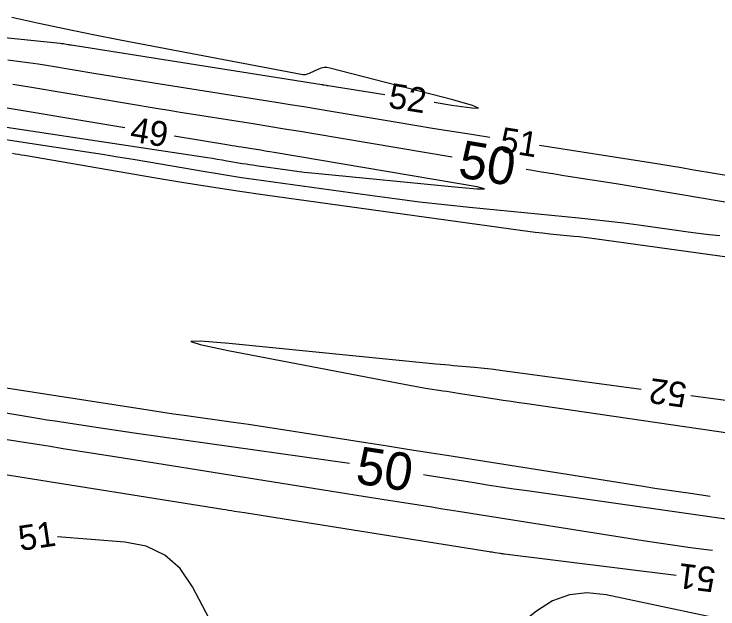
# Model space of a CAD drawing. Extents: x 2384780 to 2405861, y 547869 to 573706.
# Drawn here: x 2394564.9 to 2394621.2, y 554995.3 to 555042.9 of the extents above; entities that cross this region are included whole.
import ezdxf

# ---------------------------------------------------------------- set-up
doc = ezdxf.new("R2010")
doc.units = 0
doc.layers.add('Old_Level_60', color=7, linetype='Continuous')
doc.layers.add('Old_Level_61', color=7, linetype='Continuous')

msp = doc.modelspace()

# ---------------------------------------------------------------- linework, layer by layer
at = {"layer": 'Old_Level_60'}
for points in [[(2394545.83925, 555042.891), (2394568.55475, 555040.55725), (2394568.6425, 555040.5475), (2394568.73, 555040.5365), (2394568.81725, 555040.524), (2394568.90425, 555040.51025), (2394569.1885, 555040.46275), (2394569.2495, 555040.45275), (2394569.31025, 555040.44275), (2394569.37125, 555040.433), (2394569.43225, 555040.42325), (2394589.481, 555037.25575), (2394589.53175, 555037.2475), (2394589.5825, 555037.2395), (2394589.63325, 555037.231), (2394589.684, 555037.2225), (2394589.84975, 555037.19475), (2394589.88525, 555037.18875), (2394589.92075, 555037.183), (2394589.95625, 555037.17725), (2394589.99175, 555037.1715), (2394594.52775, 555036.456)], [(2394598.479, 555035.83275), (2394599.9, 555035.6085), (2394601.49775, 555035.38275), (2394602.0445, 555035.37575), (2394601.54025, 555035.587), (2394599.985, 555036.01675), (2394590.1405, 555038.56725), (2394589.90225, 555038.6085), (2394589.668, 555038.60775), (2394589.43775, 555038.56475), (2394589.2115, 555038.47975), (2394588.4785, 555038.1335), (2394588.31975, 555038.07275), (2394588.1575, 555038.0385), (2394587.992, 555038.031), (2394587.823, 555038.05025), (2394573.35475, 555040.808), (2394571.17975, 555041.23325), (2394569.009, 555041.6785), (2394566.8425, 555042.14425), (2394564.68025, 555042.63025)], [(2394602.95125, 555033.0115), (2394601.643, 555033.218), (2394600.07225, 555033.46775), (2394598.50175, 555033.7215), (2394596.93225, 555033.97925), (2394595.36325, 555034.24075), (2394590.23875, 555035.10175), (2394589.1405, 555035.28475), (2394588.04175, 555035.46525), (2394586.9425, 555035.643), (2394585.843, 555035.81825), (2394576.0505, 555037.36525), (2394574.88775, 555037.55025), (2394573.72575, 555037.73775), (2394572.56375, 555037.9275), (2394571.4025, 555038.12), (2394567.60925, 555038.7525), (2394566.7955, 555038.8815), (2394565.98025, 555038.998), (2394565.163, 555039.1015), (2394564.344, 555039.192)], [(2394573.7125, 555033.7875), (2394561.5425, 555035.81675)], [(2394561.0345, 555034.33525), (2394580.34675, 555031.41175), (2394580.73375, 555031.35225), (2394581.12025, 555031.29075), (2394581.5065, 555031.2275), (2394581.89225, 555031.16225), (2394583.1525, 555030.946), (2394583.42275, 555030.90075), (2394583.69325, 555030.85775), (2394583.96425, 555030.81675), (2394584.23525, 555030.778), (2394586.9245, 555030.404), (2394587.50125, 555030.32675), (2394588.0785, 555030.25525), (2394588.6565, 555030.1895), (2394589.235, 555030.12975), (2394600.1495, 555029.0555), (2394601.90625, 555028.903), (2394602.499, 555028.905), (2394601.9275, 555029.062), (2394600.192, 555029.374), (2394585.684, 555031.81125), (2394585.323, 555031.8715), (2394584.96225, 555031.93075), (2394584.601, 555031.98925), (2394584.23975, 555032.04675), (2394583.05975, 555032.23325), (2394582.80675, 555032.2735), (2394582.554, 555032.31425), (2394582.30125, 555032.3555), (2394582.04875, 555032.39725), (2394577.658, 555033.1295)], [(2394623.00625, 555029.77875), (2394619.12175, 555030.43975), (2394618.28925, 555030.58025), (2394617.45625, 555030.71825), (2394616.62275, 555030.8535), (2394615.789, 555030.98625), (2394606.9025, 555032.38825)], [(2394564.7185, 555031.752), (2394564.96225, 555031.7145), (2394565.20575, 555031.67575), (2394565.44925, 555031.636), (2394565.6925, 555031.59475), (2394576.0535, 555029.8175), (2394578.27525, 555029.4455), (2394580.4995, 555029.09125), (2394582.72675, 555028.7545), (2394584.9565, 555028.43525), (2394605.3815, 555025.5945), (2394605.9695, 555025.51575), (2394606.5585, 555025.44275), (2394607.148, 555025.37575), (2394607.73825, 555025.31475), (2394609.6675, 555025.125), (2394610.0805, 555025.08225), (2394610.49325, 555025.0355), (2394610.9055, 555024.985), (2394611.31725, 555024.9305), (2394624.6245, 555023.101)], [(2394615.0665, 555012.86425), (2394603.7645, 555014.378), (2394603.2535, 555014.4435), (2394602.74225, 555014.5035), (2394602.23, 555014.55775), (2394601.71725, 555014.6065), (2394600.0415, 555014.75625), (2394599.6825, 555014.789), (2394599.3235, 555014.82225), (2394598.9645, 555014.85675), (2394598.60575, 555014.892), (2394582.083, 555016.5375), (2394579.785, 555016.731), (2394579.0055, 555016.70325), (2394579.7445, 555016.45375), (2394582.002, 555015.9825)], [(2394582.002, 555015.9825), (2394596.08025, 555013.267), (2394596.50725, 555013.1865), (2394596.93525, 555013.11025), (2394597.36375, 555013.03775), (2394597.793, 555012.9695), (2394599.196, 555012.7525), (2394599.49675, 555012.706), (2394599.7975, 555012.6595), (2394600.09825, 555012.613), (2394600.39875, 555012.5665), (2394603.371, 555012.107), (2394604.008, 555012.00925), (2394604.645, 555011.91275), (2394605.2825, 555011.81775), (2394605.92, 555011.724), (2394626.739, 555008.68975)], [(2394620.57375, 555004.297), (2394618.999, 555004.5205), (2394618.0495, 555004.65725), (2394617.1005, 555004.7975), (2394616.152, 555004.9415), (2394615.20425, 555005.089), (2394600.0145, 555007.48175), (2394598.2615, 555007.75775), (2394596.5085, 555008.034), (2394594.7555, 555008.31), (2394593.0025, 555008.58625), (2394587.231, 555009.49525), (2394586.026, 555009.68275), (2394584.8205, 555009.865), (2394583.614, 555010.04225), (2394582.407, 555010.21475), (2394578.4625, 555010.77), (2394577.61725, 555010.89025), (2394576.77275, 555011.01375), (2394575.92875, 555011.14025), (2394575.085, 555011.26975), (2394559.72175, 555013.65575)], [(2394624.59825, 555011.5875), (2394619.031, 555012.33325)], [(2394555.9145, 555007.35225), (2394581.55225, 555003.282), (2394581.79225, 555003.24375), (2394582.032, 555003.20575), (2394582.272, 555003.1675), (2394582.51175, 555003.1295), (2394583.2955, 555003.005), (2394583.4635, 555002.97825), (2394583.63125, 555002.9515), (2394583.79925, 555002.925), (2394583.96725, 555002.89825), (2394602.8765, 554999.89625), (2394602.9995, 554999.87675), (2394603.1225, 554999.85725), (2394603.2455, 554999.83775), (2394603.3685, 554999.81825), (2394603.77025, 554999.75425), (2394603.85625, 554999.741), (2394603.9425, 554999.7285), (2394604.029, 554999.7165), (2394604.1155, 554999.70525), (2394617.86325, 554997.98925)], [(2394624.34925, 554993.85625), (2394612.24075, 554996.4255), (2394610.7345, 554996.59025), (2394609.30425, 554996.429), (2394607.95, 554995.942), (2394606.67175, 554995.12875), (2394602.6195, 554991.94025), (2394601.728, 554991.30075), (2394600.79025, 554990.749), (2394599.80625, 554990.2845), (2394598.77575, 554989.90775), (2394589.23875, 554986.89325), (2394587.32625, 554986.56525), (2394585.6755, 554986.87325), (2394584.28675, 554987.81725), (2394583.16025, 554989.39725), (2394579.13575, 554997.0685), (2394578.14975, 554998.5245), (2394576.91675, 554999.60525), (2394575.43675, 555000.31075), (2394573.70925, 555000.64075), (2394568.3225, 555001.055)]]:
    msp.add_lwpolyline(points, dxfattribs=at)
at = {"layer": 'Old_Level_61'}
for points in [[(2394599.92575, 555031.4465), (2394589.0075, 555033.28075), (2394587.75475, 555033.48975), (2394586.5015, 555033.6955), (2394585.24775, 555033.89825), (2394583.9935, 555034.098), (2394579.8955, 555034.7455), (2394579.0175, 555034.885), (2394578.14, 555035.02675), (2394577.2625, 555035.17), (2394576.3855, 555035.31525), (2394566.25675, 555037.00425), (2394564.74525, 555037.24425)], [(2394563.131, 555033.00975), (2394564.901, 555032.73725), (2394570.68475, 555031.86175), (2394571.9235, 555031.671), (2394573.1615, 555031.47425), (2394574.3985, 555031.2715), (2394575.6345, 555031.0625), (2394580.15575, 555030.287), (2394581.125, 555030.12475), (2394582.09575, 555029.97), (2394583.0675, 555029.82325), (2394584.0405, 555029.68375), (2394593.334, 555028.39125), (2394595.32675, 555028.12425), (2394597.32175, 555027.87725), (2394599.31925, 555027.6505), (2394601.319, 555027.4435), (2394610.05725, 555026.5835), (2394611.26475, 555026.459), (2394612.471, 555026.3225), (2394613.67575, 555026.17475), (2394614.87925, 555026.01525), (2394618.808, 555025.475), (2394619.6505, 555025.36425), (2394620.49425, 555025.2635), (2394621.339, 555025.17275)], [(2394629.48375, 555026.53775), (2394618.15675, 555028.4655), (2394616.8805, 555028.68075), (2394615.6035, 555028.892), (2394614.32575, 555029.0995), (2394613.0475, 555029.30325), (2394608.8705, 555029.962), (2394607.97575, 555030.1045), (2394607.08125, 555030.249), (2394606.187, 555030.39575), (2394605.843, 555030.453)], [(2394591.70225, 555006.92825), (2394574.65075, 555009.32825), (2394573.754, 555009.456), (2394572.85775, 555009.587), (2394571.962, 555009.72125), (2394571.0665, 555009.85875), (2394568.1425, 555010.31275), (2394567.516, 555010.411), (2394566.88975, 555010.51075), (2394566.264, 555010.61225), (2394565.63825, 555010.7155), (2394543.88225, 555014.33325)], [(2394563.94575, 555008.89525), (2394565.15625, 555008.70975), (2394566.3665, 555008.5225), (2394567.5765, 555008.33325), (2394568.78625, 555008.14225), (2394572.7375, 555007.515), (2394573.584, 555007.3805), (2394574.43075, 555007.246), (2394575.2775, 555007.1115), (2394576.124, 555006.977), (2394590.2865, 555004.72625), (2394591.2915, 555004.56675), (2394592.29675, 555004.407), (2394593.30175, 555004.24725), (2394594.307, 555004.08775), (2394597.59025, 555003.5665), (2394598.294, 555003.45475), (2394598.9975, 555003.343), (2394599.701, 555003.23125), (2394600.40475, 555003.1195), (2394615.20675, 555000.76725), (2394616.47325, 555000.5715), (2394617.741, 555000.38625), (2394619.01025, 555000.21175), (2394620.28125, 555000.04775), (2394620.77425, 554999.98625)], [(2394624.6445, 555002.079), (2394605.931, 555004.73675), (2394604.86725, 555004.89), (2394603.80375, 555005.047), (2394602.741, 555005.20825), (2394601.679, 555005.3735), (2394597.929, 555005.96425), (2394597.6315, 555006.01125)]]:
    msp.add_lwpolyline(points, dxfattribs=at)

# ---------------------------------------------------------------- texts
at = {"layer": 'Old_Level_60'}
for s, rotation, p in [('52', 351.035172, (2394594.73775, 555035.4105)), ('49', 350.532972, (2394574.06075, 555032.7155)), ('51', 351.035172, (2394603.651, 555031.88875)), ('52', 172.371697, (2394618.79675, 555013.3735)), ('51', 8.418728, (2394565.34975, 554999.93275)), ('51', 172.812306, (2394621.09775, 554998.59075))]:
    msp.add_text(s, height=2, rotation=rotation, dxfattribs=at).set_placement(p)
at = {"layer": 'Old_Level_61'}
for rotation, p in [(350.470031, (2394600.30675, 555029.86125)), (351.207017, (2394592.1045, 555005.35675))]:
    msp.add_text('50', height=3, rotation=rotation, dxfattribs=at).set_placement(p)

doc.saveas('drawing.dxf')
